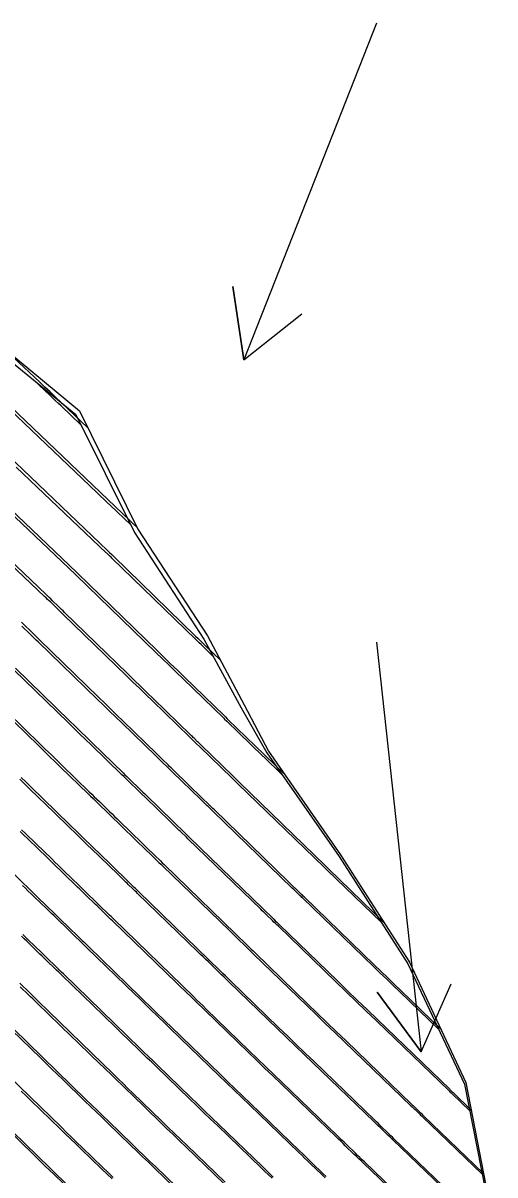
# Model space of a CAD drawing. Extents: x 954385 to 988206, y 1868364 to 1924553.
# Drawn here: x 955528.6 to 955566.7, y 1923325.9 to 1923418.9 of the extents above; entities that cross this region are included whole.
import ezdxf

# ---------------------------------------------------------------- set-up
doc = ezdxf.new("R2010")
doc.units = 0
for name, color, linetype in [('1', 7, 'Continuous'), ('Ex_Major Contours', 7, 'Continuous'), ('Ex_Minor Contours', 7, 'Continuous'), ('Perimeter', 7, 'Continuous'), ('Slopes', 7, 'Continuous')]:
    doc.layers.add(name, color=color, linetype=linetype)

msp = doc.modelspace()

# ---------------------------------------------------------------- linework, layer by layer
at = {"layer": '1'}
for points in [[(955510.702, 1923395.765), (955532.938, 1923374.556), (955533.022, 1923374.477), (955533.105, 1923374.397), (955533.188, 1923374.317), (955533.271, 1923374.236), (955533.602, 1923373.915), (955533.684, 1923373.835), (955533.767, 1923373.754), (955533.85, 1923373.674), (955533.932, 1923373.594), (955539.413, 1923368.263), (955539.962, 1923367.729), (955540.511, 1923367.195), (955541.06, 1923366.661), (955541.61, 1923366.128), (955544.853, 1923362.977), (955544.931, 1923362.901), (955545.088, 1923362.748), (955545.166, 1923362.672), (955548.063, 1923359.858), (955548.114, 1923359.808), (955549.731, 1923358.237)], [(955537.799, 1923378.202), (955537.461, 1923378.524), (955537.404, 1923378.577), (955537.348, 1923378.631), (955537.292, 1923378.685), (955537.236, 1923378.738), (955519.729, 1923395.45), (955519.631, 1923395.542), (955519.534, 1923395.635), (955519.436, 1923395.727), (955519.339, 1923395.82), (955518.788, 1923396.34), (955518.753, 1923396.373), (955518.718, 1923396.406), (955518.63, 1923396.489), (955518.577, 1923396.539), (955518.453, 1923396.656)], [(955557.781, 1923346.247), (955553.262, 1923350.628), (955553.192, 1923350.696), (955552.981, 1923350.9), (955546.082, 1923357.599), (955545.998, 1923357.681), (955545.559, 1923358.108), (955542.973, 1923360.62), (955542.902, 1923360.689), (955542.832, 1923360.758), (955542.761, 1923360.826), (955542.69, 1923360.895), (955542.407, 1923361.17), (955542.336, 1923361.239), (955542.266, 1923361.308), (955542.195, 1923361.377), (955542.124, 1923361.445), (955539.139, 1923364.346), (955538.618, 1923364.852), (955538.097, 1923365.358), (955537.576, 1923365.865), (955537.056, 1923366.371), (955531.947, 1923371.339), (955531.823, 1923371.46), (955531.699, 1923371.581), (955531.574, 1923371.702), (955531.45, 1923371.823), (955530.952, 1923372.306), (955530.827, 1923372.427), (955530.702, 1923372.548), (955530.577, 1923372.668), (955530.452, 1923372.788), (955508.17, 1923394.04)], [(955525.431, 1923394.005), (955533.143, 1923387.603), (955537.868, 1923378.063), (955543.478, 1923369.452), (955546.452, 1923363.875), (955548.414, 1923360.134), (955554.238, 1923351.748), (955559.81, 1923343.097), (955564.359, 1923333.373), (955566.699, 1923321.326)], [(955533.81, 1923386.256), (955531.197, 1923388.741), (955530.779, 1923389.138), (955530.36, 1923389.535), (955529.941, 1923389.931), (955529.522, 1923390.327), (955527.003, 1923392.7)], [(955526.728, 1923384.62), (955535.425, 1923376.325), (955535.466, 1923376.285), (955535.507, 1923376.246), (955535.548, 1923376.206), (955535.589, 1923376.166), (955535.753, 1923376.007), (955535.835, 1923375.927), (955535.917, 1923375.848), (955542.522, 1923369.424), (955542.724, 1923369.228), (955542.925, 1923369.032), (955543.127, 1923368.836), (955543.328, 1923368.64), (955544.537, 1923367.466)], [(955562.353, 1923337.661), (955559.122, 1923340.775), (955558.583, 1923341.295), (955558.045, 1923341.814), (955557.508, 1923342.334), (955556.97, 1923342.855), (955551.288, 1923348.363), (955551.217, 1923348.432), (955551.147, 1923348.5), (955551.076, 1923348.569), (955551.005, 1923348.637), (955544.05, 1923355.391), (955543.933, 1923355.505), (955543.58, 1923355.848), (955543.071, 1923356.343), (955540.78, 1923358.568), (955540.664, 1923358.681), (955540.549, 1923358.793), (955540.434, 1923358.905), (955540.318, 1923359.017), (955539.857, 1923359.466), (955539.742, 1923359.578), (955539.626, 1923359.69), (955539.511, 1923359.802), (955539.396, 1923359.914), (955536.669, 1923362.563), (955536.176, 1923363.042), (955535.683, 1923363.521), (955535.191, 1923364), (955534.698, 1923364.48), (955529.962, 1923369.085), (955529.796, 1923369.247), (955529.63, 1923369.408), (955529.464, 1923369.57), (955529.298, 1923369.731), (955528.633, 1923370.377), (955528.467, 1923370.538)], [(955527.978, 1923366.831), (955532.34, 1923362.588), (955532.805, 1923362.136), (955533.269, 1923361.685), (955533.734, 1923361.233), (955534.199, 1923360.781), (955536.667, 1923358.383), (955536.827, 1923358.227), (955536.987, 1923358.072), (955537.147, 1923357.916), (955537.307, 1923357.761), (955537.947, 1923357.139), (955538.107, 1923356.983), (955538.267, 1923356.828), (955538.426, 1923356.672), (955538.586, 1923356.517), (955540.669, 1923354.494), (955540.927, 1923354.243), (955541.502, 1923353.685), (955541.789, 1923353.406), (955541.904, 1923353.294), (955542.019, 1923353.182), (955548.843, 1923346.556), (955548.96, 1923346.442), (955549.078, 1923346.327), (955549.196, 1923346.213), (955549.314, 1923346.099), (955553.956, 1923341.599), (955554.769, 1923340.811), (955555.583, 1923340.024), (955556.398, 1923339.237), (955557.213, 1923338.451), (955563.045, 1923332.829), (955563.091, 1923332.785), (955563.137, 1923332.74), (955563.23, 1923332.651), (955563.276, 1923332.606), (955563.322, 1923332.562), (955564.791, 1923331.147)], [(955525.993, 1923364.577), (955529.982, 1923360.696), (955530.419, 1923360.272), (955530.855, 1923359.848), (955531.292, 1923359.423), (955531.728, 1923358.999), (955533.939, 1923356.851), (955534.143, 1923356.653), (955534.348, 1923356.454), (955534.553, 1923356.255), (955534.757, 1923356.056), (955535.575, 1923355.261), (955535.779, 1923355.062), (955535.984, 1923354.863), (955536.189, 1923354.664), (955536.393, 1923354.465), (955538.208, 1923352.702), (955538.549, 1923352.371), (955539.23, 1923351.709), (955539.684, 1923351.268), (955539.835, 1923351.121), (955539.987, 1923350.974), (955546.68, 1923344.474), (955546.845, 1923344.314), (955547.01, 1923344.154), (955547.175, 1923343.994), (955547.34, 1923343.834), (955551.592, 1923339.712), (955552.356, 1923338.972), (955553.121, 1923338.232), (955553.886, 1923337.493), (955554.651, 1923336.755), (955560.022, 1923331.579), (955560.098, 1923331.506), (955560.174, 1923331.432), (955560.25, 1923331.359), (955560.326, 1923331.285), (955560.63, 1923330.99), (955560.706, 1923330.917), (955560.782, 1923330.843), (955560.858, 1923330.77), (955560.935, 1923330.696), (955565.786, 1923326.025)], [(955566.436, 1923321.235), (955558.547, 1923328.83), (955558.418, 1923328.955), (955558.289, 1923329.08), (955558.16, 1923329.205), (955558.031, 1923329.33), (955557.515, 1923329.83), (955557.385, 1923329.955), (955557.256, 1923330.08), (955557.127, 1923330.205), (955556.998, 1923330.329), (955552.09, 1923335.059), (955551.374, 1923335.75), (955550.658, 1923336.441), (955549.943, 1923337.133), (955549.228, 1923337.825), (955545.366, 1923341.569), (955545.154, 1923341.775), (955544.942, 1923341.981), (955544.729, 1923342.187), (955544.517, 1923342.393), (955537.955, 1923348.765), (955537.861, 1923348.857), (955537.767, 1923348.948), (955537.673, 1923349.039), (955537.579, 1923349.13), (955537.015, 1923349.678), (955536.828, 1923349.86), (955536.029, 1923350.636), (955535.607, 1923351.047), (955534.2, 1923352.414), (955533.951, 1923352.656), (955533.702, 1923352.898), (955533.452, 1923353.14), (955533.203, 1923353.382), (955532.207, 1923354.351), (955531.958, 1923354.594), (955531.709, 1923354.836), (955531.46, 1923355.078), (955531.21, 1923355.32), (955529.258, 1923357.217), (955528.85, 1923357.614), (955528.441, 1923358.011)], [(955563.257, 1923320.132), (955556.16, 1923326.964), (955555.978, 1923327.14), (955555.795, 1923327.316), (955555.613, 1923327.493), (955555.431, 1923327.669), (955554.703, 1923328.375), (955554.521, 1923328.551), (955554.339, 1923328.727), (955554.157, 1923328.903), (955553.974, 1923329.079), (955549.529, 1923333.363), (955548.862, 1923334.007), (955548.196, 1923334.65), (955547.53, 1923335.294), (955546.864, 1923335.939), (955543.392, 1923339.305), (955543.133, 1923339.556), (955542.873, 1923339.808), (955542.614, 1923340.06), (955542.354, 1923340.312), (955535.923, 1923346.557), (955535.811, 1923346.666), (955535.699, 1923346.775), (955535.586, 1923346.884), (955535.474, 1923346.993), (955534.801, 1923347.647), (955534.577, 1923347.865), (955533.623, 1923348.791), (955533.119, 1923349.281), (955531.928, 1923350.438), (955531.673, 1923350.686), (955531.419, 1923350.933), (955531.165, 1923351.18), (955530.91, 1923351.428), (955529.657, 1923352.647), (955529.363, 1923352.932), (955529.07, 1923353.218), (955528.776, 1923353.503), (955528.482, 1923353.789)], [(955527.107, 1923350.942), (955528.665, 1923349.426), (955528.901, 1923349.197), (955529.136, 1923348.968), (955529.372, 1923348.739), (955529.608, 1923348.51), (955530.631, 1923347.516), (955531.022, 1923347.136), (955531.413, 1923346.756), (955532.456, 1923345.742), (955532.848, 1923345.362), (955533.369, 1923344.855), (955533.5, 1923344.728), (955533.63, 1923344.602), (955533.761, 1923344.475), (955533.891, 1923344.348), (955540.192, 1923338.23), (955540.498, 1923337.933), (955540.805, 1923337.635), (955541.112, 1923337.338), (955541.418, 1923337.04), (955544.5, 1923334.052), (955545.117, 1923333.456), (955545.733, 1923332.859), (955546.35, 1923332.263), (955546.968, 1923331.668), (955550.95, 1923327.829), (955551.186, 1923327.602), (955551.421, 1923327.375), (955551.657, 1923327.147), (955551.892, 1923326.919), (955552.832, 1923326.008), (955553.067, 1923325.78)], [(955548.792, 1923325.743), (955548.504, 1923326.022), (955548.215, 1923326.301), (955547.927, 1923326.579), (955544.406, 1923329.972), (955543.838, 1923330.52), (955543.271, 1923331.068), (955542.703, 1923331.617), (955542.137, 1923332.166), (955539.445, 1923334.776), (955539.091, 1923335.119), (955538.737, 1923335.462), (955538.383, 1923335.805), (955538.029, 1923336.149), (955531.859, 1923342.14), (955531.711, 1923342.284), (955531.562, 1923342.429), (955531.413, 1923342.573), (955531.265, 1923342.718), (955530.521, 1923343.44), (955530.075, 1923343.873), (955529.022, 1923344.896), (955528.589, 1923345.317)], [(955528.325, 1923341.391), (955529.16, 1923340.58), (955529.327, 1923340.418), (955529.494, 1923340.256), (955529.661, 1923340.093), (955529.828, 1923339.931), (955535.866, 1923334.068), (955536.267, 1923333.678), (955536.668, 1923333.289), (955537.069, 1923332.9), (955537.471, 1923332.511), (955539.773, 1923330.279), (955540.29, 1923329.778), (955540.808, 1923329.277), (955541.327, 1923328.776), (955541.845, 1923328.276), (955544.903, 1923325.329)], [(955541.879, 1923324.079), (955539.284, 1923326.58), (955538.815, 1923327.033), (955538.346, 1923327.486), (955537.877, 1923327.939), (955537.409, 1923328.393), (955535.497, 1923330.246), (955535.048, 1923330.681), (955534.6, 1923331.116), (955534.152, 1923331.551), (955533.704, 1923331.986), (955527.796, 1923337.723)], [(955535.883, 1923325.695), (955535.464, 1923326.1), (955535.045, 1923326.506), (955533.369, 1923328.131), (955532.95, 1923328.537), (955532.532, 1923328.943), (955532.113, 1923329.349), (955531.694, 1923329.756), (955525.764, 1923335.514)], [(955532.681, 1923324.62), (955531.202, 1923326.053), (955530.833, 1923326.411), (955530.463, 1923326.77), (955530.094, 1923327.128), (955529.724, 1923327.487), (955523.732, 1923333.306)]]:
    msp.add_lwpolyline(points, dxfattribs=at)
at = {"layer": 'Ex_Major Contours'}
for points in [[(955513.278, 1923392.97), (955532.823, 1923374.391), (955532.904, 1923374.314), (955532.986, 1923374.236), (955533.067, 1923374.158), (955533.147, 1923374.08), (955533.47, 1923373.768), (955533.551, 1923373.69), (955533.632, 1923373.611), (955533.712, 1923373.533), (955533.793, 1923373.455), (955539.307, 1923368.11), (955539.858, 1923367.576), (955540.409, 1923367.041), (955540.961, 1923366.507), (955541.512, 1923365.973), (955544.772, 1923362.814), (955544.867, 1923362.723), (955545.055, 1923362.54), (955547.944, 1923359.739), (955547.998, 1923359.687), (955549.486, 1923358.247)], [(955566.369, 1923321.142), (955558.462, 1923328.734), (955558.333, 1923328.858), (955558.204, 1923328.982), (955558.075, 1923329.106), (955557.946, 1923329.23), (955557.431, 1923329.728), (955557.302, 1923329.853), (955557.173, 1923329.977), (955557.045, 1923330.101), (955556.916, 1923330.225), (955552, 1923334.953), (955551.282, 1923335.644), (955550.565, 1923336.335), (955549.848, 1923337.026), (955549.132, 1923337.718), (955545.261, 1923341.46), (955545.049, 1923341.665), (955544.836, 1923341.871), (955544.623, 1923342.077), (955544.411, 1923342.283), (955543.561, 1923343.106), (955543.348, 1923343.312), (955543.136, 1923343.518), (955542.923, 1923343.724), (955542.711, 1923343.93), (955537.84, 1923348.645), (955537.746, 1923348.736), (955537.652, 1923348.827), (955537.558, 1923348.918), (955537.463, 1923349.009), (955537.087, 1923349.373), (955536.993, 1923349.464), (955536.899, 1923349.555), (955536.805, 1923349.646), (955536.711, 1923349.738), (955536.053, 1923350.375), (955535.771, 1923350.649), (955535.489, 1923350.922), (955534.085, 1923352.283), (955533.837, 1923352.524), (955533.589, 1923352.764), (955533.341, 1923353.005), (955533.093, 1923353.245), (955532.101, 1923354.207), (955531.853, 1923354.447), (955531.605, 1923354.688), (955531.357, 1923354.928), (955531.109, 1923355.168), (955529.147, 1923357.069), (955528.737, 1923357.466), (955528.327, 1923357.863)], [(955527.682, 1923337.602), (955530.003, 1923335.356), (955530.451, 1923334.921), (955530.9, 1923334.487), (955531.349, 1923334.052), (955531.797, 1923333.618), (955533.596, 1923331.876), (955534.045, 1923331.44), (955534.494, 1923331.005), (955534.944, 1923330.571), (955535.393, 1923330.136), (955537.306, 1923328.287), (955537.775, 1923327.834), (955538.244, 1923327.382), (955538.713, 1923326.929), (955539.183, 1923326.477), (955541.778, 1923323.981)]]:
    msp.add_lwpolyline(points, dxfattribs=at)
at = {"layer": 'Ex_Minor Contours'}
for points in [[(955519.062, 1923395.749), (955519.126, 1923395.689), (955519.145, 1923395.672), (955519.163, 1923395.655), (955519.228, 1923395.594), (955519.237, 1923395.585), (955519.584, 1923395.26), (955519.644, 1923395.203), (955519.705, 1923395.145), (955519.766, 1923395.088), (955519.826, 1923395.031), (955534.588, 1923380.984), (955534.858, 1923380.727), (955535.128, 1923380.471), (955535.399, 1923380.214), (955535.669, 1923379.957), (955537.293, 1923378.418)], [(955557.538, 1923346.283), (955553.156, 1923350.519), (955553.086, 1923350.586), (955552.924, 1923350.743), (955552.878, 1923350.788), (955545.966, 1923357.479), (955545.883, 1923357.559), (955545.779, 1923357.66), (955545.717, 1923357.72), (955545.478, 1923357.951), (955545.447, 1923357.982), (955542.861, 1923360.489), (955542.587, 1923360.754), (955542.314, 1923361.02), (955542.177, 1923361.152), (955542.04, 1923361.285), (955539.039, 1923364.192), (955538.516, 1923364.699), (955537.993, 1923365.206), (955537.47, 1923365.713), (955536.947, 1923366.219), (955531.809, 1923371.201), (955531.686, 1923371.32), (955531.563, 1923371.438), (955531.441, 1923371.557), (955531.318, 1923371.676), (955530.827, 1923372.151), (955530.704, 1923372.27), (955530.581, 1923372.388), (955530.458, 1923372.506), (955530.334, 1923372.624), (955507.171, 1923394.642)], [(955533.268, 1923386.492), (955531.669, 1923388.007), (955531.447, 1923388.217), (955531.224, 1923388.428), (955531.001, 1923388.638), (955530.778, 1923388.848), (955529.437, 1923390.106)], [(955543.951, 1923367.787), (955543.107, 1923368.604), (955542.966, 1923368.741), (955542.826, 1923368.877), (955542.685, 1923369.013), (955542.544, 1923369.149), (955535.777, 1923375.71), (955535.7, 1923375.784), (955535.623, 1923375.859), (955535.468, 1923376.009), (955535.429, 1923376.047), (955535.39, 1923376.084), (955535.351, 1923376.121), (955535.312, 1923376.158), (955528.039, 1923383.072)], [(955562.158, 1923337.665), (955559.007, 1923340.695), (955558.482, 1923341.201), (955557.957, 1923341.706), (955557.433, 1923342.212), (955556.909, 1923342.718), (955551.182, 1923348.254), (955551.112, 1923348.322), (955551.041, 1923348.39), (955550.971, 1923348.459), (955550.9, 1923348.527), (955550.618, 1923348.8), (955550.477, 1923348.937), (955550.336, 1923349.073), (955543.935, 1923355.27), (955543.817, 1923355.384), (955543.622, 1923355.573), (955543.543, 1923355.649), (955543.465, 1923355.724), (955543.133, 1923356.046), (955542.957, 1923356.217), (955540.667, 1923358.437), (955540.327, 1923358.767), (955539.76, 1923359.316), (955539.647, 1923359.426), (955539.534, 1923359.536), (955539.42, 1923359.646), (955539.307, 1923359.756), (955536.566, 1923362.412), (955536.071, 1923362.891), (955535.577, 1923363.37), (955535.082, 1923363.849), (955534.587, 1923364.329), (955529.824, 1923368.947), (955529.66, 1923369.106), (955529.495, 1923369.265), (955529.33, 1923369.425), (955529.166, 1923369.584), (955528.507, 1923370.222)], [(955564.66, 1923331.099), (955563.238, 1923332.464), (955563.194, 1923332.507), (955563.149, 1923332.55), (955563.06, 1923332.637), (955563.015, 1923332.68), (955562.97, 1923332.723), (955557.126, 1923338.344), (955556.309, 1923339.13), (955555.493, 1923339.916), (955554.678, 1923340.703), (955553.862, 1923341.491), (955549.209, 1923345.989), (955549.091, 1923346.103), (955548.973, 1923346.217), (955548.855, 1923346.331), (955548.737, 1923346.445), (955548.266, 1923346.902), (955548.148, 1923347.016), (955548.03, 1923347.13), (955547.912, 1923347.244), (955547.794, 1923347.359), (955541.903, 1923353.062), (955541.788, 1923353.173), (955541.673, 1923353.284), (955541.443, 1923353.506), (955541.386, 1923353.562), (955541.329, 1923353.618), (955541.271, 1923353.673), (955541.214, 1923353.729), (955540.726, 1923354.202), (955540.554, 1923354.368), (955540.468, 1923354.452), (955538.473, 1923356.386), (955538.157, 1923356.693), (955537.84, 1923357), (955537.207, 1923357.613), (955537.049, 1923357.767), (955536.891, 1923357.92), (955536.733, 1923358.073), (955536.574, 1923358.227), (955534.093, 1923360.631), (955533.626, 1923361.083), (955533.16, 1923361.535), (955532.694, 1923361.986), (955532.228, 1923362.438), (955527.84, 1923366.692)], [(955525.855, 1923364.438), (955529.868, 1923360.548), (955530.306, 1923360.123), (955530.744, 1923359.699), (955531.182, 1923359.275), (955531.62, 1923358.85), (955533.842, 1923356.698), (955534.045, 1923356.501), (955534.248, 1923356.304), (955534.451, 1923356.107), (955534.654, 1923355.91), (955535.467, 1923355.122), (955535.873, 1923354.729), (955536.279, 1923354.335), (955537.978, 1923352.687), (955538.205, 1923352.467), (955538.432, 1923352.247), (955538.962, 1923351.733), (955539.038, 1923351.66), (955539.114, 1923351.586), (955539.19, 1923351.513), (955539.265, 1923351.44), (955539.568, 1923351.146), (955539.72, 1923351), (955539.871, 1923350.853), (955545.252, 1923345.644), (955545.418, 1923345.484), (955545.583, 1923345.324), (955545.748, 1923345.164), (955545.913, 1923345.004), (955546.574, 1923344.364), (955546.739, 1923344.204), (955546.904, 1923344.044), (955547.07, 1923343.884), (955547.235, 1923343.724), (955551.497, 1923339.604), (955552.263, 1923338.865), (955553.029, 1923338.125), (955553.796, 1923337.387), (955554.563, 1923336.648), (955559.943, 1923331.474), (955560.019, 1923331.401), (955560.094, 1923331.328), (955560.17, 1923331.255), (955560.245, 1923331.182), (955560.547, 1923330.89), (955560.623, 1923330.817), (955560.699, 1923330.745), (955560.774, 1923330.672), (955560.85, 1923330.599), (955565.665, 1923325.976)], [(955563.185, 1923320.04), (955556.073, 1923326.868), (955555.891, 1923327.043), (955555.709, 1923327.219), (955555.526, 1923327.395), (955555.344, 1923327.57), (955554.617, 1923328.274), (955554.435, 1923328.45), (955554.253, 1923328.625), (955554.07, 1923328.801), (955553.888, 1923328.976), (955549.436, 1923333.258), (955548.768, 1923333.901), (955548.101, 1923334.544), (955547.434, 1923335.188), (955546.767, 1923335.832), (955543.288, 1923339.195), (955543.028, 1923339.446), (955542.768, 1923339.698), (955542.508, 1923339.95), (955542.248, 1923340.201), (955541.208, 1923341.208), (955540.949, 1923341.46), (955540.689, 1923341.712), (955540.429, 1923341.963), (955540.169, 1923342.215), (955535.808, 1923346.436), (955535.696, 1923346.545), (955535.583, 1923346.654), (955535.471, 1923346.763), (955535.359, 1923346.871), (955534.909, 1923347.307), (955534.796, 1923347.415), (955534.684, 1923347.524), (955534.572, 1923347.633), (955534.459, 1923347.742), (955533.673, 1923348.504), (955533.505, 1923348.667), (955533.336, 1923348.831), (955533.168, 1923348.994), (955532.999, 1923349.157), (955531.813, 1923350.308), (955531.559, 1923350.554), (955531.305, 1923350.8), (955531.051, 1923351.046), (955530.797, 1923351.292), (955529.548, 1923352.504), (955529.255, 1923352.788), (955528.962, 1923353.071), (955528.669, 1923353.355), (955528.376, 1923353.639)], [(955552.978, 1923325.683), (955552.743, 1923325.91), (955551.802, 1923326.82), (955551.567, 1923327.047), (955551.332, 1923327.274), (955551.096, 1923327.501), (955550.861, 1923327.728), (955546.873, 1923331.563), (955546.254, 1923332.158), (955545.636, 1923332.753), (955545.019, 1923333.349), (955544.402, 1923333.946), (955541.314, 1923336.93), (955541.007, 1923337.227), (955540.699, 1923337.525), (955540.392, 1923337.822), (955540.085, 1923338.12), (955538.856, 1923339.31), (955538.549, 1923339.608), (955538.241, 1923339.905), (955537.934, 1923340.203), (955537.627, 1923340.501), (955533.777, 1923344.228), (955533.646, 1923344.354), (955533.515, 1923344.481), (955533.384, 1923344.607), (955533.254, 1923344.734), (955532.731, 1923345.24), (955532.6, 1923345.367), (955532.469, 1923345.493), (955532.338, 1923345.62), (955532.208, 1923345.746), (955531.294, 1923346.633), (955531.098, 1923346.823), (955530.902, 1923347.012), (955530.706, 1923347.202), (955530.51, 1923347.392), (955529.491, 1923348.38), (955529.256, 1923348.608), (955529.021, 1923348.836), (955528.786, 1923349.064), (955528.551, 1923349.291)], [(955548.699, 1923325.644), (955548.411, 1923325.922), (955548.122, 1923326.201), (955547.833, 1923326.479), (955544.31, 1923329.868), (955543.741, 1923330.415), (955543.172, 1923330.963), (955542.604, 1923331.511), (955542.036, 1923332.059), (955539.341, 1923334.665), (955538.986, 1923335.008), (955538.631, 1923335.352), (955538.276, 1923335.695), (955537.922, 1923336.038), (955536.504, 1923337.412), (955536.149, 1923337.756), (955535.794, 1923338.099), (955535.44, 1923338.443), (955535.085, 1923338.786), (955531.745, 1923342.019), (955531.596, 1923342.164), (955531.447, 1923342.308), (955531.298, 1923342.452), (955531.149, 1923342.596), (955530.552, 1923343.173), (955530.403, 1923343.318), (955530.254, 1923343.462), (955530.105, 1923343.606), (955529.956, 1923343.751), (955528.9, 1923344.775), (955528.683, 1923344.985), (955528.467, 1923345.194)], [(955544.806, 1923325.23), (955541.746, 1923328.172), (955541.227, 1923328.672), (955540.708, 1923329.172), (955540.189, 1923329.673), (955539.671, 1923330.173), (955537.367, 1923332.401), (955536.965, 1923332.789), (955536.563, 1923333.179), (955536.161, 1923333.568), (955535.759, 1923333.957), (955534.151, 1923335.514), (955533.749, 1923335.904), (955533.347, 1923336.293), (955532.945, 1923336.682), (955532.543, 1923337.072), (955529.713, 1923339.811), (955529.546, 1923339.973), (955529.379, 1923340.135), (955529.211, 1923340.297), (955529.044, 1923340.459), (955528.374, 1923341.107)], [(955535.78, 1923325.591), (955535.36, 1923325.996), (955534.941, 1923326.401), (955533.264, 1923328.022), (955532.845, 1923328.427), (955532.426, 1923328.832), (955532.007, 1923329.238), (955531.588, 1923329.643), (955529.255, 1923331.903), (955528.854, 1923332.292), (955528.453, 1923332.681)], [(955526.714, 1923330.189), (955529.619, 1923327.375), (955529.988, 1923327.017), (955530.357, 1923326.659), (955530.727, 1923326.302), (955531.097, 1923325.944), (955532.576, 1923324.515)]]:
    msp.add_lwpolyline(points, dxfattribs=at)
at = {"layer": 'Perimeter'}
msp.add_lwpolyline([(955525.097, 1923393.654), (955532.861, 1923387.307), (955537.607, 1923377.788), (955543.205, 1923369.165), (955546.207, 1923363.617), (955548.27, 1923359.983), (955554.121, 1923351.626), (955559.669, 1923342.95), (955564.239, 1923333.246), (955566.598, 1923321.221)], dxfattribs=at)
at = {"layer": 'Slopes'}
for points in [[(955557.131, 1923418.928), (955546.419, 1923391.723), (955545.532, 1923397.657), (955546.419, 1923391.723), (955551.114, 1923395.459)], [(955557.131, 1923368.928), (955560.737, 1923335.838), (955557.192, 1923340.679), (955560.737, 1923335.838), (955563.156, 1923341.329)]]:
    msp.add_lwpolyline(points, dxfattribs=at)

doc.saveas('drawing.dxf')
